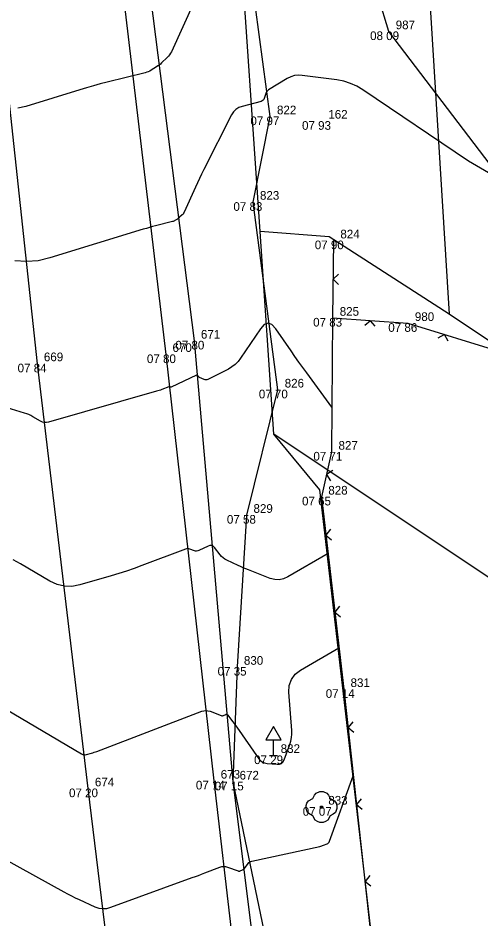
# Model space of a CAD drawing. Extents: x -711234 to -710007, y -1026313 to -1025448.
# Drawn here: x -710896.84 to -710881.89, y -1025992.49 to -1025963.41 of the extents above; entities that cross this region are included whole.
import ezdxf

# ---------------------------------------------------------------- set-up
doc = ezdxf.new("R2010")
doc.units = 0
for name, color, linetype in [('Ex_Major Contours', 7, 'Continuous'), ('Ex_Minor Contours', 7, 'Continuous'), ('Z_body', 7, 'Continuous'), ('Z_body_cisla', 7, 'Continuous'), ('Z_body_vysky_redukovane', 7, 'Continuous'), ('Z_dopravni_znacky', 7, 'Continuous'), ('Z_hrany_paty', 7, 'Continuous'), ('Z_katastr_hranice', 7, 'Continuous'), ('Z_komunikace', 7, 'Continuous'), ('Z_komunikace_osa', 7, 'Continuous'), ('Z_ploty', 7, 'Continuous'), ('Z_ploty_znacky', 7, 'Continuous'), ('Z_pole_rozhranni', 7, 'Continuous'), ('Z_rozhranni', 7, 'Continuous'), ('Z_vdz12_plna', 7, 'Continuous'), ('Z_vstupy', 7, 'Continuous'), ('Z_zelen_jednotliva', 7, 'Continuous')]:
    doc.layers.add(name, color=color, linetype=linetype)

# ---------------------------------------------------------------- blocks, each defined once
blk = doc.blocks.new('POINT_DISPLAY')
blk.add_line((0, 0), (0, 0))
blk = doc.blocks.new('Z24')
for p, q in [((-0.28, 0.28), (-0.23, 0.38)), ((-0.23, 0.38), (-0.17, 0.45)), ((-0.17, 0.45), (-0.05, 0.5)), ((-0.05, 0.5), (0.05, 0.5)), ((0.05, 0.5), (0.17, 0.45)), ((0.17, 0.45), (0.23, 0.38)), ((0.23, 0.38), (0.28, 0.28)), ((-0.5, 0.05), (-0.47, 0.13)), ((-0.5, -0.05), (-0.5, 0.05)), ((-0.47, 0.13), (-0.42, 0.2)), ((-0.42, 0.2), (-0.28, 0.28)), ((-0.03, -0.03), (-0.03, 0.03)), ((-0.03, 0.03), (0.03, 0.03)), ((0.03, 0.03), (0.03, -0.03)), ((0.28, 0.28), (0.42, 0.2)), ((0.42, 0.2), (0.47, 0.13)), ((0.47, 0.13), (0.5, 0.05)), ((0.5, 0.05), (0.5, -0.05)), ((-0.45, -0.17), (-0.5, -0.05)), ((-0.38, -0.23), (-0.45, -0.17)), ((-0.28, -0.28), (-0.38, -0.23)), ((-0.2, -0.42), (-0.28, -0.28)), ((0.03, -0.03), (-0.03, -0.03)), ((0.28, -0.28), (0.2, -0.42)), ((0.38, -0.23), (0.28, -0.28)), ((0.45, -0.17), (0.38, -0.23)), ((0.5, -0.05), (0.45, -0.17)), ((-0.13, -0.47), (-0.2, -0.42)), ((-0.05, -0.5), (-0.13, -0.47)), ((0.05, -0.5), (-0.05, -0.5)), ((0.13, -0.47), (0.05, -0.5)), ((0.2, -0.42), (0.13, -0.47))]:
    blk.add_line(p, q)
blk = doc.blocks.new('Z212')
for p, q in [((-0.17, 0.17), (0, 0)), ((0, 0), (0.17, 0.17))]:
    blk.add_line(p, q)
blk = doc.blocks.new('Z527')
for p, q in [((0, 0.93), (-0.25, 0.5)), ((0.25, 0.5), (0, 0.93)), ((-0.25, 0.5), (0.25, 0.5)), ((0, 0), (0, 0.5)), ((-0.13, 0), (0.13, 0))]:
    blk.add_line(p, q)

msp = doc.modelspace()

# ---------------------------------------------------------------- linework, layer by layer
at = {"layer": 'Ex_Major Contours'}
for points in [[(-710881.617, -1025968.415), (-710882.267, -1025968.039), (-710885.682, -1025965.731), (-710885.879, -1025965.613), (-710886.085, -1025965.521), (-710886.301, -1025965.453), (-710886.526, -1025965.41), (-710887.645, -1025965.26), (-710887.773, -1025965.253), (-710887.896, -1025965.268), (-710888.015, -1025965.304), (-710888.129, -1025965.362), (-710888.733, -1025965.734), (-710888.764, -1025965.757), (-710888.79, -1025965.784), (-710888.81, -1025965.816), (-710888.824, -1025965.852), (-710888.871, -1025966.005), (-710888.887, -1025966.039), (-710888.908, -1025966.067), (-710888.937, -1025966.088), (-710888.972, -1025966.101), (-710889.588, -1025966.263), (-710889.696, -1025966.302), (-710889.789, -1025966.361), (-710889.866, -1025966.439), (-710889.928, -1025966.536), (-710890.827, -1025968.308), (-710890.898, -1025968.449), (-710890.967, -1025968.59), (-710891.034, -1025968.733), (-710891.1, -1025968.875), (-710891.467, -1025969.687), (-710891.479, -1025969.71), (-710891.493, -1025969.732), (-710891.509, -1025969.753), (-710891.527, -1025969.771), (-710891.609, -1025969.849), (-710891.626, -1025969.864), (-710891.644, -1025969.879), (-710891.662, -1025969.892), (-710891.681, -1025969.905), (-710891.759, -1025969.953), (-710891.779, -1025969.965), (-710891.8, -1025969.974), (-710891.821, -1025969.982), (-710891.843, -1025969.989), (-710892.391, -1025970.125), (-710892.49, -1025970.151), (-710892.588, -1025970.177), (-710892.686, -1025970.205), (-710892.784, -1025970.235), (-710895.803, -1025971.163), (-710896.183, -1025971.251), (-710896.564, -1025971.28), (-710896.944, -1025971.251)], [(-710898.311, -1025990.018), (-710895.355, -1025991.651), (-710895.233, -1025991.717), (-710895.109, -1025991.78), (-710894.985, -1025991.841), (-710894.859, -1025991.9), (-710894.353, -1025992.129), (-710894.225, -1025992.173), (-710894.097, -1025992.191), (-710893.968, -1025992.183), (-710893.838, -1025992.148), (-710891.203, -1025991.191), (-710891.101, -1025991.154), (-710890.999, -1025991.116), (-710890.897, -1025991.078), (-710890.795, -1025991.039), (-710890.31, -1025990.853), (-710890.247, -1025990.835), (-710890.185, -1025990.829), (-710890.122, -1025990.834), (-710890.059, -1025990.85), (-710889.72, -1025990.972), (-710889.701, -1025990.977), (-710889.683, -1025990.978), (-710889.664, -1025990.976), (-710889.646, -1025990.97), (-710889.572, -1025990.941), (-710889.555, -1025990.932), (-710889.539, -1025990.921), (-710889.525, -1025990.909), (-710889.512, -1025990.894), (-710889.397, -1025990.733), (-710889.372, -1025990.704), (-710889.343, -1025990.681), (-710889.31, -1025990.664), (-710889.273, -1025990.653), (-710887.073, -1025990.179), (-710887.043, -1025990.172), (-710887.013, -1025990.164), (-710886.984, -1025990.154), (-710886.955, -1025990.143), (-710886.839, -1025990.097), (-710886.812, -1025990.083), (-710886.79, -1025990.065), (-710886.773, -1025990.042), (-710886.76, -1025990.015), (-710885.992, -1025987.896)]]:
    msp.add_lwpolyline(points, dxfattribs=at)
at = {"layer": 'Ex_Minor Contours'}
for points in [[(-710890.776, -1025962.068), (-710891.876, -1025964.496), (-710891.903, -1025964.548), (-710891.934, -1025964.597), (-710891.97, -1025964.643), (-710892.011, -1025964.686), (-710892.195, -1025964.86), (-710892.233, -1025964.894), (-710892.273, -1025964.927), (-710892.315, -1025964.957), (-710892.358, -1025964.986), (-710892.533, -1025965.095), (-710892.578, -1025965.12), (-710892.624, -1025965.142), (-710892.672, -1025965.16), (-710892.722, -1025965.174), (-710893.955, -1025965.482), (-710894.177, -1025965.539), (-710894.399, -1025965.599), (-710894.619, -1025965.662), (-710894.838, -1025965.728), (-710896.584, -1025966.265), (-710896.842, -1025966.324)], [(-710886.687, -1025975.987), (-710887.497, -1025974.88), (-710887.626, -1025974.703), (-710887.753, -1025974.526), (-710887.879, -1025974.347), (-710888.003, -1025974.168), (-710888.5, -1025973.449), (-710888.623, -1025973.314), (-710888.747, -1025973.27), (-710888.87, -1025973.315), (-710888.992, -1025973.451), (-710889.638, -1025974.406), (-710889.72, -1025974.512), (-710889.812, -1025974.605), (-710889.916, -1025974.685), (-710890.031, -1025974.752), (-710890.699, -1025975.091), (-710890.728, -1025975.102), (-710890.756, -1025975.106), (-710890.785, -1025975.103), (-710890.813, -1025975.092), (-710890.964, -1025975.021), (-710890.974, -1025975.016), (-710890.984, -1025975.009), (-710890.992, -1025975.001), (-710891, -1025974.992), (-710891.029, -1025974.955), (-710891.037, -1025974.947), (-710891.046, -1025974.943), (-710891.055, -1025974.943), (-710891.065, -1025974.946), (-710891.881, -1025975.337), (-710891.887, -1025975.339), (-710891.893, -1025975.34), (-710891.899, -1025975.339), (-710891.905, -1025975.338), (-710891.93, -1025975.329), (-710891.936, -1025975.327), (-710891.942, -1025975.326), (-710891.948, -1025975.327), (-710891.954, -1025975.329), (-710892.188, -1025975.418), (-710892.229, -1025975.433), (-710892.271, -1025975.447), (-710892.312, -1025975.461), (-710892.354, -1025975.473), (-710895.851, -1025976.471), (-710895.919, -1025976.484), (-710895.986, -1025976.483), (-710896.05, -1025976.467), (-710896.113, -1025976.438), (-710896.361, -1025976.292), (-710896.424, -1025976.257), (-710896.489, -1025976.226), (-710896.555, -1025976.2), (-710896.623, -1025976.177), (-710900.005, -1025975.149)], [(-710886.808, -1025980.709), (-710888.114, -1025981.472), (-710888.251, -1025981.534), (-710888.39, -1025981.562), (-710888.533, -1025981.557), (-710888.677, -1025981.517), (-710889.384, -1025981.244), (-710889.469, -1025981.21), (-710889.553, -1025981.175), (-710889.636, -1025981.138), (-710889.719, -1025981.1), (-710890.085, -1025980.927), (-710890.146, -1025980.894), (-710890.203, -1025980.854), (-710890.254, -1025980.807), (-710890.301, -1025980.754), (-710890.479, -1025980.525), (-710890.523, -1025980.482), (-710890.573, -1025980.459), (-710890.627, -1025980.457), (-710890.687, -1025980.476), (-710890.988, -1025980.62), (-710891.023, -1025980.633), (-710891.059, -1025980.639), (-710891.095, -1025980.636), (-710891.132, -1025980.626), (-710891.278, -1025980.571), (-710891.314, -1025980.561), (-710891.351, -1025980.557), (-710891.387, -1025980.561), (-710891.424, -1025980.571), (-710892.828, -1025981.107), (-710893.075, -1025981.198), (-710893.324, -1025981.284), (-710893.574, -1025981.365), (-710893.827, -1025981.44), (-710894.842, -1025981.729), (-710895.092, -1025981.776), (-710895.336, -1025981.771), (-710895.573, -1025981.714), (-710895.803, -1025981.606), (-710896.754, -1025981.047), (-710896.991, -1025980.916)], [(-710897.749, -1025985.446), (-710894.784, -1025987.193), (-710894.745, -1025987.211), (-710894.706, -1025987.22), (-710894.665, -1025987.221), (-710894.624, -1025987.213), (-710894.455, -1025987.165), (-710894.412, -1025987.152), (-710894.371, -1025987.139), (-710894.329, -1025987.125), (-710894.288, -1025987.109), (-710890.894, -1025985.814), (-710890.827, -1025985.795), (-710890.76, -1025985.789), (-710890.693, -1025985.795), (-710890.626, -1025985.814), (-710890.261, -1025985.952), (-710890.242, -1025985.957), (-710890.224, -1025985.958), (-710890.206, -1025985.955), (-710890.188, -1025985.948), (-710890.118, -1025985.915), (-710890.101, -1025985.909), (-710890.085, -1025985.91), (-710890.071, -1025985.916), (-710890.058, -1025985.929), (-710889.886, -1025986.151), (-710889.853, -1025986.193), (-710889.821, -1025986.236), (-710889.79, -1025986.279), (-710889.759, -1025986.323), (-710889.042, -1025987.347), (-710888.99, -1025987.408), (-710888.93, -1025987.453), (-710888.86, -1025987.483), (-710888.782, -1025987.498), (-710888.453, -1025987.528), (-710888.377, -1025987.525), (-710888.315, -1025987.501), (-710888.266, -1025987.455), (-710888.231, -1025987.388), (-710888.046, -1025986.888), (-710888.011, -1025986.778), (-710887.989, -1025986.666), (-710887.979, -1025986.552), (-710887.982, -1025986.437), (-710888.072, -1025985.2), (-710888.062, -1025984.976), (-710887.995, -1025984.782), (-710887.873, -1025984.617), (-710887.694, -1025984.482), (-710886.455, -1025983.758)]]:
    msp.add_lwpolyline(points, dxfattribs=at)
at = {"layer": 'Z_hrany_paty'}
msp.add_line((-710889.89, -1025988.09), (-710886.94, -1026002.19), dxfattribs=at)
at = {"layer": 'Z_katastr_hranice'}
msp.add_line((-710888.56, -1025976.86), (-710889, -1025970.31), dxfattribs=at)
for points in [[(-710889, -1025970.31), (-710889.68, -1025960.38), (-710892.53, -1025890.03), (-710898.37, -1025828.05), (-710905.02, -1025776.43), (-710911.59, -1025735.63)], [(-710888.58, -1025868.03), (-710883.69, -1025960.07), (-710882.89, -1025972.98)], [(-710882.89, -1025972.98), (-710886.77, -1025970.48), (-710889, -1025970.31)], [(-710652.49, -1026122.99), (-710669.64, -1026111.59), (-710687.05, -1026100.69), (-710724.42, -1026078.47), (-710779.86, -1026042.07), (-710822.71, -1026013.14), (-710869.36, -1025982.03), (-710882.89, -1025972.98)], [(-710869.22, -1026132.07), (-710876.56, -1026069.18), (-710887.07, -1025978.66), (-710888.56, -1025976.86)], [(-710652.86, -1026130.08), (-710691.92, -1026105.11), (-710727.6, -1026083.56), (-710783.18, -1026047.07), (-710888.56, -1025976.86)]]:
    msp.add_lwpolyline(points, dxfattribs=at)
at = {"layer": 'Z_komunikace'}
for p, q in [((-710893.5, -1025955.23), (-710891.14, -1025973.84)), ((-710891.14, -1025973.84), (-710889.89, -1025988.09)), ((-710889.89, -1025988.09), (-710888.14, -1026002.08))]:
    msp.add_line(p, q, dxfattribs=at)
at = {"layer": 'Z_komunikace_osa'}
for p, q in [((-710898.24, -1025955.88), (-710896.22, -1025974.58)), ((-710896.22, -1025974.58), (-710894.58, -1025988.31)), ((-710894.58, -1025988.31), (-710892.85, -1026002.47))]:
    msp.add_line(p, q, dxfattribs=at)
at = {"layer": 'Z_ploty'}
for p, q in [((-710886.63, -1025970.6), (-710886.66, -1025973.1)), ((-710886.66, -1025973.1), (-710884.23, -1025973.27)), ((-710884.23, -1025973.27), (-710880.65, -1025974.37)), ((-710886.7, -1025977.43), (-710887.02, -1025978.88)), ((-710887.02, -1025978.88), (-710886.3, -1025985.1)), ((-710886.3, -1025985.1), (-710884.56, -1026000.88))]:
    msp.add_line(p, q, dxfattribs=at)
at = {"layer": 'Z_pole_rozhranni'}
for p, q in [((-710884.84, -1025963.84), (-710887.19, -1025956.24)), ((-710879.72, -1025970.58), (-710884.84, -1025963.84))]:
    msp.add_line(p, q, dxfattribs=at)
at = {"layer": 'Z_rozhranni'}
for p, q in [((-710889.17, -1025963.06), (-710888.69, -1025966.59)), ((-710888.69, -1025966.59), (-710889.24, -1025969.36)), ((-710889.24, -1025969.36), (-710888.44, -1025975.42)), ((-710888.44, -1025975.42), (-710889.45, -1025979.47)), ((-710889.45, -1025979.47), (-710889.75, -1025984.38)), ((-710889.75, -1025984.38), (-710889.89, -1025988.09))]:
    msp.add_line(p, q, dxfattribs=at)
at = {"layer": 'Z_vdz12_plna'}
for p, q in [((-710894.3, -1025955.3), (-710892.06, -1025974.28)), ((-710892.06, -1025974.28), (-710890.5, -1025988.06)), ((-710890.5, -1025988.06), (-710888.88, -1026002.18))]:
    msp.add_line(p, q, dxfattribs=at)
at = {"layer": 'Z_vstupy'}
msp.add_line((-710886.66, -1025973.1), (-710886.7, -1025977.43), dxfattribs=at)

# ---------------------------------------------------------------- block references
at = {"layer": 'Z_body'}
for p in [(-710884.84, -1025963.84), (-710888.69, -1025966.59), (-710887.02, -1025966.74), (-710889.24, -1025969.36), (-710886.63, -1025970.6), (-710886.66, -1025973.1), (-710884.23, -1025973.27), (-710891.14, -1025973.84), (-710892.06, -1025974.28), (-710896.22, -1025974.58), (-710888.44, -1025975.42), (-710886.7, -1025977.43), (-710887.02, -1025978.88), (-710889.45, -1025979.47), (-710889.75, -1025984.38), (-710886.3, -1025985.1), (-710888.57, -1025987.24), (-710890.5, -1025988.06), (-710889.89, -1025988.09), (-710894.58, -1025988.31), (-710887.02, -1025988.91)]:
    msp.add_blockref('POINT_DISPLAY', p, dxfattribs=at)
at = {"layer": 'Z_dopravni_znacky'}
msp.add_blockref('Z527', (-710888.57, -1025987.24), dxfattribs=at)
at = {"layer": 'Z_ploty_znacky'}
for p, rotation in [((-710886.64, -1025971.85), -90.70000000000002), ((-710885.44, -1025973.19), 176), ((-710883.04, -1025973.64), 162.9), ((-710886.86, -1025978.16), -102.4), ((-710886.88, -1025980.12), -83.39999999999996), ((-710886.59, -1025982.61), -83.39999999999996), ((-710886.16, -1025986.34), -83.7), ((-710885.89, -1025988.83), -83.7), ((-710885.61, -1025991.31), -83.7)]:
    msp.add_blockref('Z212', p, dxfattribs=dict(at, rotation=rotation))
at = {"layer": 'Z_zelen_jednotliva'}
msp.add_blockref('Z24', (-710887.02, -1025988.91), dxfattribs=at)

# ---------------------------------------------------------------- texts
at = {"layer": 'Z_body_cisla'}
for s, p in [('987', (-710884.62, -1025963.77)), ('822', (-710888.46, -1025966.52)), ('162', (-710886.8, -1025966.66)), ('823', (-710889.01, -1025969.28)), ('824', (-710886.41, -1025970.53)), ('825', (-710886.43, -1025973.03)), ('980', (-710884, -1025973.2)), ('671', (-710890.92, -1025973.77)), ('670', (-710891.84, -1025974.2)), ('669', (-710896, -1025974.5)), ('826', (-710888.21, -1025975.35)), ('827', (-710886.47, -1025977.36)), ('828', (-710886.8, -1025978.81)), ('829', (-710889.22, -1025979.4)), ('830', (-710889.53, -1025984.31)), ('831', (-710886.08, -1025985.03)), ('832', (-710888.34, -1025987.16)), ('673', (-710890.28, -1025987.99)), ('672', (-710889.67, -1025988.02)), ('674', (-710894.35, -1025988.24)), ('833', (-710886.8, -1025988.83))]:
    msp.add_text(s, height=0.28, dxfattribs=at).set_placement(p)
at = {"layer": 'Z_body_vysky_redukovane'}
for s, p in [('08 09', (-710885.447, -1025964.12)), ('07 97', (-710889.32, -1025966.87)), ('07 93', (-710887.65, -1025967.02)), ('07 83', (-710889.87, -1025969.64)), ('07 90', (-710887.237, -1025970.88)), ('07 83', (-710887.29, -1025973.38)), ('07 86', (-710884.86, -1025973.55)), ('07 80', (-710891.747, -1025974.12)), ('07 80', (-710892.667, -1025974.56)), ('07 84', (-710896.85, -1025974.86)), ('07 70', (-710889.047, -1025975.7)), ('07 71', (-710887.283, -1025977.71)), ('07 65', (-710887.65, -1025979.16)), ('07 58', (-710890.08, -1025979.75)), ('07 35', (-710890.38, -1025984.66)), ('07 14', (-710886.883, -1025985.38)), ('07 29', (-710889.2, -1025987.52)), ('07 14', (-710891.083, -1025988.34)), ('07 15', (-710890.473, -1025988.37)), ('07 20', (-710895.187, -1025988.59)), ('07 07', (-710887.627, -1025989.19))]:
    msp.add_text(s, height=0.28, dxfattribs=at).set_placement(p)

doc.saveas('drawing.dxf')
